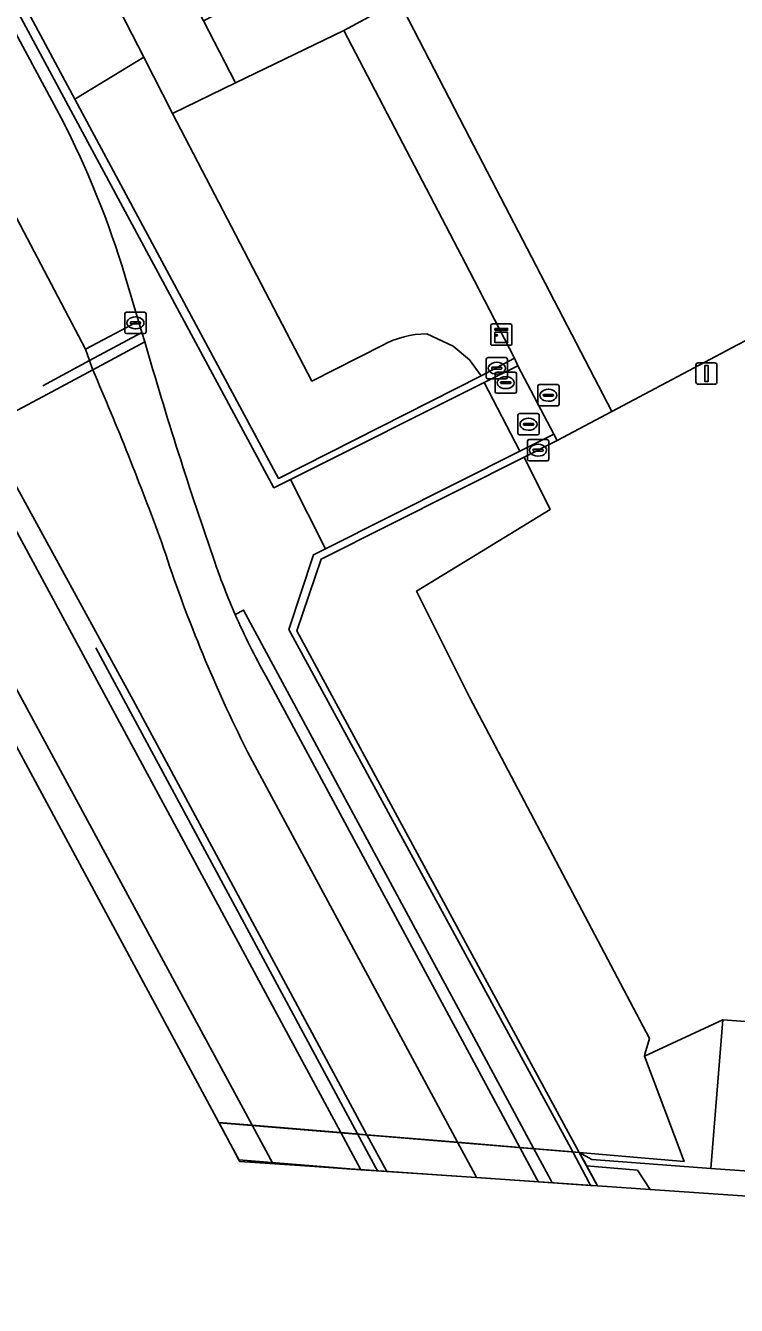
# Model space of a CAD drawing. Extents: x 162879 to 165540, y 384011 to 385181.
# Drawn here: x 162979.1 to 163012.6, y 384010.6 to 384070.8 of the extents above; entities that cross this region are included whole.
import ezdxf

# ---------------------------------------------------------------- set-up
doc = ezdxf.new("R2010")
doc.units = 0
for name, color, linetype in [('IMGEO_Berm_groen', 7, 'Continuous'), ('IMGEO_Berm_open', 7, 'Continuous'), ('IMGEO_Fietspad_open', 7, 'Continuous'), ('IMGEO_Grasland_overig', 7, 'Continuous'), ('IMGEO_Groenvoorziening', 7, 'Continuous'), ('IMGEO_Hek', 7, 'Continuous'), ('IMGEO_Kast', 7, 'Continuous'), ('IMGEO_Kolk', 7, 'Continuous'), ('IMGEO_Lichtmast', 7, 'Continuous'), ('IMGEO_Lijnafwatering', 7, 'Continuous'), ('IMGEO_Muur', 7, 'Continuous'), ('IMGEO_Rijbaan_lokaal_gesloten', 7, 'Continuous'), ('IMGEO_Rijbaan_lokaal_open', 7, 'Continuous'), ('IMGEO_Rijbaan_regionaal_gesloten', 7, 'Continuous'), ('IMGEO_Rioolput', 7, 'Continuous'), ('IMGEO_Spoorbaan_halfverhard', 7, 'Continuous'), ('IMGEO_Terreindeel_gesloten', 7, 'Continuous'), ('IMGEO_Voetpad_gesloten', 7, 'Continuous'), ('IMGEO_Voetpad_open', 7, 'Continuous')]:
    doc.layers.add(name, color=color, linetype=linetype)

msp = doc.modelspace()

# ---------------------------------------------------------------- linework, layer by layer
at = {"layer": 'IMGEO_Berm_groen'}
msp.add_lwpolyline([(162933.038, 384155.899), (162937.872, 384146.488), (162947.223, 384129.106), (162953.721, 384117.028), (162954.108, 384117.22), (162953.92, 384117.569), (162954.341, 384117.797), (162958.202, 384110.605), (162958.691, 384109.694), (162981.431, 384067.333), (162984.67, 384069.309), (162972.528, 384092.889), (162962.739, 384111.555), (162962.245, 384112.496), (162934.711, 384164.997)], dxfattribs=at)
at = {"layer": 'IMGEO_Berm_open'}
msp.add_lwpolyline([(162978.076, 384050.216), (162977.19, 384049.734), (162993.944, 384018.694), (162995.17, 384018.593), (162984.172, 384039.047)], close=True, dxfattribs=at)
msp.add_lwpolyline([(162994.895, 384016.949), (162996.114, 384016.866), (162995.17, 384018.593), (162993.944, 384018.694), (162994.895, 384016.949)], dxfattribs=at)
at = {"layer": 'IMGEO_Fietspad_open'}
for points in [[(162980.802, 384066.421), (162971.761, 384083.25), (162963.737, 384098.409), (162953.721, 384117.028)], [(162977.549, 384063.861), (162981.934, 384055.564), (162984.429, 384056.885), (162983.801, 384058.997)]]:
    msp.add_lwpolyline(points, dxfattribs=at)
msp.add_arc((162940.769, 384045.931), 44.972, 16.8895, 27.10399, dxfattribs=at)
at = {"layer": 'IMGEO_Grasland_overig'}
msp.add_lwpolyline([(163010.113, 384017.326), (163005.178, 384017.765), (163005.772, 384017.434), (163011.371, 384017.007), (163011.936, 384023.994), (163008.239, 384022.29)], close=True, dxfattribs=at)
msp.add_lwpolyline([(163131.185, 384017.33), (163118.997, 384017.421), (163099.497, 384017.908), (163076.91, 384018.915), (163058.401, 384020.573), (163011.936, 384023.994), (163011.371, 384017.007), (163043.272, 384014.781), (163063.38, 384012.874), (163077.129, 384011.305), (163082.662, 384010.925), (163093.376, 384010.56), (163099.494, 384010.631), (163100.795, 384010.772), (163103.451, 384011.189), (163105.345, 384011.228), (163108.384, 384010.734), (163158.174, 384011.31)], dxfattribs=at)
at = {"layer": 'IMGEO_Groenvoorziening'}
for points in [[(162994.089, 384070.573), (162988.989, 384068.099), (162986.032, 384066.664), (162992.592, 384054.068), (162995.929, 384055.751)], [(162997.991, 384056.291), (162999.237, 384055.714), (163000, 384055.07), (163000.563, 384054.317), (163002.133, 384055.152), (163000, 384059.241), (162994.089, 384070.573)], [(162995.929, 384055.751), (162992.592, 384054.068), (162986.032, 384066.664), (162984.67, 384069.309), (162981.431, 384067.333), (162991.01, 384049.488), (163000.563, 384054.317), (163000, 384055.07), (162999.237, 384055.714), (162997.991, 384056.291)], [(163016.859, 384057.974), (163012.625, 384055.779), (163006.708, 384052.638), (163004.139, 384051.275), (163002.578, 384050.491), (163003.801, 384048.016), (163000, 384045.696), (162997.514, 384044.178), (163000, 384039.19), (163008.486, 384023.124), (163008.269, 384022.393), (163008.239, 384022.29), (163011.936, 384023.994), (163058.401, 384020.573), (163056.31, 384029.259), (163052.238, 384042.658), (163050.089, 384048.819), (163048.427, 384053.481)]]:
    msp.add_lwpolyline(points, dxfattribs=at)
msp.add_lwpolyline([(163000, 384039.19), (162997.514, 384044.178), (163000, 384045.696), (163003.801, 384048.016), (163002.578, 384050.491), (162993.022, 384045.689), (162991.886, 384042.306), (163005.178, 384017.765), (163010.113, 384017.326), (163008.239, 384022.29), (163008.269, 384022.393), (163008.486, 384023.124)], close=True, dxfattribs=at)
msp.add_arc((162997.989, 384052.093), 4.198, 89.96937, 119.38094, dxfattribs=at)
msp.add_arc((162997.989, 384052.093), 4.198, 89.96937, 119.38094, dxfattribs=at)
at = {"layer": 'IMGEO_Hek'}
for points in [[(163058.401, 384020.573), (163011.936, 384023.994), (163008.239, 384022.29)], [(163005.178, 384017.765), (163004.866, 384017.792)], [(163010.113, 384017.326), (163005.178, 384017.765)]]:
    msp.add_lwpolyline(points, dxfattribs=at)
at = {"layer": 'IMGEO_Kast'}
for p, q in [((163001.082, 384056.754), (163001.923, 384056.754)), ((163001.923, 384056.754), (163001.082, 384056.754)), ((163001.007, 384055.829), (163001.007, 384056.67)), ((163001.007, 384056.67), (163001.007, 384055.829)), ((163002.007, 384056.679), (163002.007, 384055.838)), ((163002.007, 384055.838), (163002.007, 384056.679)), ((163001.932, 384055.754), (163001.091, 384055.754)), ((163001.091, 384055.754), (163001.932, 384055.754))]:
    msp.add_line(p, q, dxfattribs=at)
for points in [[(163001.202, 384056.544), (163001.802, 384056.544), (163001.802, 384056.459), (163001.202, 384056.459), (163001.202, 384056.544)], [(163001.202, 384056.369), (163001.802, 384056.369), (163001.802, 384055.88), (163001.202, 384055.88), (163001.202, 384056.369)]]:
    msp.add_lwpolyline(points, dxfattribs=at)
msp.add_circle((163001.286, 384056.218), 0.0377, dxfattribs=at)
for centre, start, end in [((163001.085, 384056.676), 92.4484, 184.28452), ((163001.085, 384056.676), 92.4484, 184.28452), ((163001.929, 384056.676), 2.4484, 94.28452), ((163001.929, 384056.676), 2.4484, 94.28452), ((163001.085, 384055.832), 182.4484, 274.28452), ((163001.085, 384055.832), 182.4484, 274.28452), ((163001.929, 384055.832), 272.4484, 4.28452), ((163001.929, 384055.832), 272.4484, 4.28452)]:
    msp.add_arc(centre, 0.0779, start, end, dxfattribs=at)
at = {"layer": 'IMGEO_Kolk'}
for p, q in [((163000.793, 384054.245), (163000.793, 384055.097)), ((163000.868, 384055.171), (163001.72, 384055.171)), ((163001.281, 384054.951), (163001.306, 384054.951)), ((163001.794, 384055.097), (163001.794, 384054.245)), ((163001.052, 384054.665), (163001.052, 384054.677)), ((163001.49, 384054.628), (163001.092, 384054.628)), ((163001.095, 384054.714), (163001.493, 384054.714)), ((163001.304, 384054.391), (163001.279, 384054.391)), ((163001.536, 384054.677), (163001.536, 384054.665)), ((163001.72, 384054.171), (163000.868, 384054.171)), ((163002.736, 384050.388), (163002.736, 384051.24)), ((163002.811, 384051.314), (163003.663, 384051.314)), ((163002.995, 384050.808), (163002.995, 384050.82)), ((163003.433, 384050.771), (163003.035, 384050.771)), ((163003.038, 384050.857), (163003.436, 384050.857)), ((163003.224, 384051.094), (163003.249, 384051.094)), ((163003.479, 384050.82), (163003.479, 384050.808)), ((163003.737, 384051.24), (163003.737, 384050.388)), ((163003.663, 384050.314), (163002.811, 384050.314)), ((163003.247, 384050.534), (163003.222, 384050.534))]:
    msp.add_line(p, q, dxfattribs=at)
for points in [[(163000.793, 384054.245), (163000.793, 384055.097)], [(163000.868, 384055.171), (163001.72, 384055.171)], [(163001.794, 384055.097), (163001.794, 384054.245)], [(163001.72, 384054.171), (163000.868, 384054.171)], [(163002.736, 384050.388), (163002.736, 384051.24)], [(163002.811, 384051.314), (163003.663, 384051.314)], [(163003.737, 384051.24), (163003.737, 384050.388)], [(163003.663, 384050.314), (163002.811, 384050.314)]]:
    msp.add_lwpolyline(points, dxfattribs=at)
for centre, radius, start, end in [((163000.87, 384055.095), 0.0765, 91.55205, 178.44795), ((163000.87, 384055.095), 0.0765, 91.55205, 178.44795), ((163001.718, 384055.095), 0.0765, 1.55205, 88.44795), ((163001.718, 384055.095), 0.0765, 1.55205, 88.44795), ((163001.092, 384054.674), 0.0403, 85.87752, 175.75265), ((163001.089, 384054.664), 0.0366, 178.93798, 274.71019), ((163001.493, 384054.671), 0.043, 264.86636, 352.45326), ((163001.497, 384054.676), 0.0386, 1.73085, 96.63898), ((163000.87, 384054.247), 0.0765, 181.55205, 268.44795), ((163000.87, 384054.247), 0.0765, 181.55205, 268.44795), ((163001.718, 384054.247), 0.0765, 271.55205, 358.44795), ((163001.718, 384054.247), 0.0765, 271.55205, 358.44795), ((163002.813, 384051.238), 0.0765, 91.55205, 178.44795), ((163002.813, 384051.238), 0.0765, 91.55205, 178.44795), ((163003.035, 384050.817), 0.0403, 85.87752, 175.75265), ((163003.032, 384050.807), 0.0366, 178.93798, 274.71019), ((163003.436, 384050.814), 0.043, 264.86636, 352.45326), ((163003.44, 384050.819), 0.0386, 1.73085, 96.63898), ((163003.661, 384051.238), 0.0765, 1.55205, 88.44795), ((163003.661, 384051.238), 0.0765, 1.55205, 88.44795), ((163002.813, 384050.39), 0.0765, 181.55205, 268.44795), ((163002.813, 384050.39), 0.0765, 181.55205, 268.44795), ((163003.661, 384050.39), 0.0765, 271.55205, 358.44795), ((163003.661, 384050.39), 0.0765, 271.55205, 358.44795)]:
    msp.add_arc(centre, radius, start, end, dxfattribs=at)
for centre, major_axis, ratio, start_param, end_param in [((163001.28, 384054.671), (-0.387, 0.002), 0.722429, 4.712389, 7.853982), ((163001.305, 384054.671), (-0.39, 0.002), 0.717154, 1.570796, 4.712389), ((163003.223, 384050.814), (-0.387, 0.002), 0.722429, 4.712389, 7.853982), ((163003.248, 384050.814), (-0.39, 0.002), 0.717154, 1.570796, 4.712389)]:
    msp.add_ellipse(centre, major_axis=major_axis, ratio=ratio, start_param=start_param, end_param=end_param, dxfattribs=at)
at = {"layer": 'IMGEO_Lichtmast'}
for p, q in [((163010.668, 384054.02), (163010.668, 384054.82)), ((163010.668, 384054.82), (163010.668, 384054.02)), ((163010.768, 384054.92), (163011.558, 384054.92)), ((163011.558, 384054.92), (163010.768, 384054.92)), ((163011.658, 384054.82), (163011.658, 384054.02)), ((163011.658, 384054.02), (163011.658, 384054.82)), ((163011.558, 384053.92), (163010.768, 384053.92)), ((163010.768, 384053.92), (163011.558, 384053.92))]:
    msp.add_line(p, q, dxfattribs=at)
msp.add_lwpolyline([(163011.088, 384054.795), (163011.238, 384054.795), (163011.238, 384054.045), (163011.088, 384054.045), (163011.088, 384054.795)], dxfattribs=at)
for centre, start, end in [((163010.768, 384054.82), 90, 180), ((163010.768, 384054.82), 90, 180), ((163011.558, 384054.82), 0, 90), ((163011.558, 384054.82), 360, 90), ((163010.768, 384054.02), 180, 270), ((163010.768, 384054.02), 180, 270), ((163011.558, 384054.02), 270, 0), ((163011.558, 384054.02), 270, 0)]:
    msp.add_arc(centre, 0.1, start, end, dxfattribs=at)
at = {"layer": 'IMGEO_Lijnafwatering'}
for points in [[(162984.582, 384056.358), (162982.121, 384055.034), (162979.913, 384053.846)], [(162984.721, 384055.91), (162982.273, 384054.6), (162980.133, 384053.455), (162977.305, 384051.942)], [(162988.978, 384043.078), (162989.372, 384043.29), (162998.33, 384026.664)], [(162991.063, 384025.46), (162986.34, 384034.224), (162982.418, 384041.505)], [(162998.33, 384026.664), (163000, 384023.565), (163003.022, 384017.956), (163003.832, 384016.454), (163003.898, 384016.331)], [(162995.676, 384016.896), (162995.604, 384017.03), (162994.72, 384018.673), (162991.063, 384025.46)]]:
    msp.add_lwpolyline(points, dxfattribs=at)
at = {"layer": 'IMGEO_Muur'}
for points in [[(162954.341, 384117.797), (162953.92, 384117.569), (162954.108, 384117.22), (162990.798, 384049.049), (162991.582, 384049.441), (163000.702, 384054.002), (163002.277, 384054.79), (163002.133, 384055.152), (163000.563, 384054.317), (162991.01, 384049.488), (162981.431, 384067.333), (162958.691, 384109.694), (162958.202, 384110.605)], [(163002.379, 384050.77), (162993.234, 384046.178), (162992.663, 384045.891), (162991.507, 384042.368), (163004.866, 384017.792), (163005.178, 384017.765), (162991.886, 384042.306), (162993.022, 384045.689), (163002.578, 384050.491), (163004.139, 384051.275), (163003.983, 384051.576)]]:
    msp.add_lwpolyline(points, close=True, dxfattribs=at)
for points in [[(163006.029, 384016.185), (163005.965, 384016.304), (163005.523, 384017.125), (163005.178, 384017.765), (163004.866, 384017.792), (163005.645, 384016.327), (163005.709, 384016.207), (163006.029, 384016.185)], [(163005.772, 384017.434), (163011.371, 384017.007)]]:
    msp.add_lwpolyline(points, dxfattribs=at)
at = {"layer": 'IMGEO_Rijbaan_lokaal_gesloten'}
for points in [[(162982.273, 384054.6), (162982.263, 384054.629), (162982.121, 384055.034), (162981.934, 384055.564), (162977.549, 384063.861), (162975.292, 384061.236), (162973.315, 384058.937), (162978.076, 384050.216), (162984.172, 384039.047), (162995.17, 384018.593), (162999.448, 384018.239), (162999.43, 384018.273), (162989.578, 384036.58), (162989.246, 384037.247)], [(162984.721, 384055.91), (162984.582, 384056.358), (162984.429, 384056.885), (162981.934, 384055.564), (162982.121, 384055.034), (162982.263, 384054.629), (162982.273, 384054.6)], [(162989.246, 384037.247), (162989.578, 384036.58), (162999.43, 384018.273), (162999.448, 384018.239), (163002.376, 384017.997), (163000, 384022.406), (162990.428, 384040.168)], [(163000.344, 384016.575), (163000.275, 384016.703), (162999.448, 384018.239), (162995.17, 384018.593), (162996.114, 384016.866), (163000.344, 384016.575)], [(163000.344, 384016.575), (163003.249, 384016.376), (163003.183, 384016.499), (163002.376, 384017.997), (162999.448, 384018.239), (163000.275, 384016.703), (163000.344, 384016.575)]]:
    msp.add_lwpolyline(points, dxfattribs=at)
for centre, radius, start, end in [((163173.037, 384110.079), 195.951, 196.04776, 199.24386), ((162836.273, 383991.591), 159.016, 20.19842, 23.34345), ((162836.273, 383991.591), 159.016, 20.19842, 23.34345), ((163050.912, 384067.537), 68.703, 197.83502, 206.16035), ((163050.912, 384067.537), 68.703, 197.83502, 206.16035), ((163018.866, 384056.144), 32.62, 199.05449, 203.61344), ((163019.068, 384056.255), 32.849, 203.64962, 209.32286)]:
    msp.add_arc(centre, radius, start, end, dxfattribs=at)
at = {"layer": 'IMGEO_Rijbaan_lokaal_open'}
msp.add_lwpolyline([(163026.583, 384077.483), (163022.409, 384085.444), (163017.549, 384082.865), (163010.556, 384079.214), (163000, 384073.703), (162996.684, 384071.96), (163000, 384065.525), (163006.708, 384052.638), (163012.625, 384055.779), (163016.859, 384057.974)], dxfattribs=at)
at = {"layer": 'IMGEO_Rijbaan_regionaal_gesloten'}
for points in [[(162913.346, 384158.234), (162988.206, 384019.169)], [(162934.139, 384122.004), (162969.546, 384056.451), (162985.285, 384027.338), (162989.779, 384019.039), (162993.944, 384018.694), (162977.19, 384049.734), (162972.482, 384058.455)], [(162988.206, 384019.169), (162989.779, 384019.039), (162985.285, 384027.338), (162969.546, 384056.451), (162934.139, 384122.004)], [(162989.19, 384017.341), (162990.754, 384017.234), (162989.779, 384019.039), (162988.206, 384019.169), (162989.19, 384017.341)], [(162994.895, 384016.949), (162993.944, 384018.694), (162989.779, 384019.039), (162990.754, 384017.234), (162994.895, 384016.949)]]:
    msp.add_lwpolyline(points, dxfattribs=at)
at = {"layer": 'IMGEO_Rioolput'}
for p, q in [((162983.781, 384056.381), (162983.781, 384057.233)), ((162983.856, 384057.307), (162984.708, 384057.307)), ((162984.04, 384056.801), (162984.04, 384056.813)), ((162984.478, 384056.764), (162984.08, 384056.764)), ((162984.083, 384056.85), (162984.481, 384056.85)), ((162984.269, 384057.087), (162984.294, 384057.087)), ((162984.524, 384056.813), (162984.524, 384056.801)), ((162984.782, 384057.233), (162984.782, 384056.381)), ((162984.708, 384056.307), (162983.856, 384056.307)), ((162984.292, 384056.527), (162984.267, 384056.527)), ((163001.213, 384053.565), (163001.213, 384054.417)), ((163001.288, 384054.491), (163002.14, 384054.491)), ((163002.214, 384054.417), (163002.214, 384053.565)), ((163001.472, 384053.985), (163001.472, 384053.997)), ((163001.91, 384053.948), (163001.512, 384053.948)), ((163001.515, 384054.034), (163001.913, 384054.034)), ((163001.701, 384054.271), (163001.726, 384054.271)), ((163001.956, 384053.997), (163001.956, 384053.985)), ((163003.222, 384052.973), (163003.222, 384053.825)), ((163003.297, 384053.899), (163004.149, 384053.899)), ((163004.223, 384053.825), (163004.223, 384052.973)), ((163002.14, 384053.491), (163001.288, 384053.491)), ((163001.724, 384053.711), (163001.699, 384053.711)), ((163003.481, 384053.393), (163003.481, 384053.405)), ((163003.919, 384053.356), (163003.521, 384053.356)), ((163003.524, 384053.442), (163003.922, 384053.442)), ((163003.71, 384053.679), (163003.735, 384053.679)), ((163003.965, 384053.405), (163003.965, 384053.393)), ((163002.362, 384052.534), (163003.214, 384052.534)), ((163004.149, 384052.899), (163003.297, 384052.899)), ((163003.733, 384053.119), (163003.708, 384053.119)), ((163002.287, 384051.608), (163002.287, 384052.46)), ((163002.546, 384052.028), (163002.546, 384052.04)), ((163002.984, 384051.991), (163002.586, 384051.991)), ((163002.589, 384052.077), (163002.987, 384052.077)), ((163002.775, 384052.314), (163002.8, 384052.314)), ((163003.03, 384052.04), (163003.03, 384052.028)), ((163003.288, 384052.46), (163003.288, 384051.608)), ((163003.214, 384051.534), (163002.362, 384051.534)), ((163002.798, 384051.754), (163002.773, 384051.754))]:
    msp.add_line(p, q, dxfattribs=at)
for points in [[(162983.781, 384056.381), (162983.781, 384057.233)], [(162983.856, 384057.307), (162984.708, 384057.307)], [(162984.782, 384057.233), (162984.782, 384056.381)], [(162984.708, 384056.307), (162983.856, 384056.307)], [(163001.213, 384053.565), (163001.213, 384054.417)], [(163001.288, 384054.491), (163002.14, 384054.491)], [(163002.214, 384054.417), (163002.214, 384053.565)], [(163003.222, 384052.973), (163003.222, 384053.825)], [(163003.297, 384053.899), (163004.149, 384053.899)], [(163004.223, 384053.825), (163004.223, 384052.973)], [(163002.14, 384053.491), (163001.288, 384053.491)], [(163002.362, 384052.534), (163003.214, 384052.534)], [(163004.149, 384052.899), (163003.297, 384052.899)], [(163002.287, 384051.608), (163002.287, 384052.46)], [(163003.288, 384052.46), (163003.288, 384051.608)], [(163003.214, 384051.534), (163002.362, 384051.534)]]:
    msp.add_lwpolyline(points, dxfattribs=at)
for centre, radius, start, end in [((162983.858, 384057.231), 0.0765, 91.55205, 178.44795), ((162983.858, 384057.231), 0.0765, 91.55205, 178.44795), ((162984.08, 384056.81), 0.0403, 85.87752, 175.75265), ((162984.077, 384056.8), 0.0366, 178.93798, 274.71019), ((162984.481, 384056.807), 0.043, 264.86636, 352.45326), ((162984.485, 384056.812), 0.0386, 1.73085, 96.63898), ((162984.706, 384057.231), 0.0765, 1.55205, 88.44795), ((162984.706, 384057.231), 0.0765, 1.55205, 88.44795), ((162983.858, 384056.383), 0.0765, 181.55205, 268.44795), ((162983.858, 384056.383), 0.0765, 181.55205, 268.44795), ((162984.706, 384056.383), 0.0765, 271.55205, 358.44795), ((162984.706, 384056.383), 0.0765, 271.55205, 358.44795), ((163001.29, 384054.415), 0.0765, 91.55205, 178.44795), ((163001.29, 384054.415), 0.0765, 91.55205, 178.44795), ((163002.138, 384054.415), 0.0765, 1.55205, 88.44795), ((163002.138, 384054.415), 0.0765, 1.55205, 88.44795), ((163001.512, 384053.994), 0.0403, 85.87752, 175.75265), ((163001.509, 384053.984), 0.0366, 178.93798, 274.71019), ((163001.913, 384053.991), 0.043, 264.86636, 352.45326), ((163001.917, 384053.996), 0.0386, 1.73085, 96.63898), ((163003.299, 384053.823), 0.0765, 91.55205, 178.44795), ((163003.299, 384053.823), 0.0765, 91.55205, 178.44795), ((163004.147, 384053.823), 0.0765, 1.55205, 88.44795), ((163004.147, 384053.823), 0.0765, 1.55205, 88.44795), ((163001.29, 384053.567), 0.0765, 181.55205, 268.44795), ((163001.29, 384053.567), 0.0765, 181.55205, 268.44795), ((163002.138, 384053.567), 0.0765, 271.55205, 358.44795), ((163002.138, 384053.567), 0.0765, 271.55205, 358.44795), ((163003.521, 384053.402), 0.0403, 85.87752, 175.75265), ((163003.518, 384053.392), 0.0366, 178.93798, 274.71019), ((163003.922, 384053.399), 0.043, 264.86636, 352.45326), ((163003.926, 384053.404), 0.0386, 1.73085, 96.63898), ((163002.364, 384052.458), 0.0765, 91.55205, 178.44795), ((163002.364, 384052.458), 0.0765, 91.55205, 178.44795), ((163003.212, 384052.458), 0.0765, 1.55205, 88.44795), ((163003.212, 384052.458), 0.0765, 1.55205, 88.44795), ((163003.299, 384052.975), 0.0765, 181.55205, 268.44795), ((163003.299, 384052.975), 0.0765, 181.55205, 268.44795), ((163004.147, 384052.975), 0.0765, 271.55205, 358.44795), ((163004.147, 384052.975), 0.0765, 271.55205, 358.44795), ((163002.586, 384052.037), 0.0403, 85.87752, 175.75265), ((163002.583, 384052.027), 0.0366, 178.93798, 274.71019), ((163002.987, 384052.034), 0.043, 264.86636, 352.45326), ((163002.991, 384052.039), 0.0386, 1.73085, 96.63898), ((163002.364, 384051.61), 0.0765, 181.55205, 268.44795), ((163002.364, 384051.61), 0.0765, 181.55205, 268.44795), ((163003.212, 384051.61), 0.0765, 271.55205, 358.44795), ((163003.212, 384051.61), 0.0765, 271.55205, 358.44795)]:
    msp.add_arc(centre, radius, start, end, dxfattribs=at)
for centre, major_axis, ratio, start_param, end_param in [((162984.268, 384056.807), (-0.387, 0.002), 0.722429, 4.712389, 7.853982), ((162984.293, 384056.807), (-0.39, 0.002), 0.717154, 1.570796, 4.712389), ((163001.7, 384053.991), (-0.387, 0.002), 0.722429, 4.712389, 7.853982), ((163001.725, 384053.991), (-0.39, 0.002), 0.717154, 1.570796, 4.712389), ((163003.709, 384053.399), (-0.387, 0.002), 0.722429, 4.712389, 7.853982), ((163003.734, 384053.399), (-0.39, 0.002), 0.717154, 1.570796, 4.712389), ((163002.774, 384052.034), (-0.387, 0.002), 0.722429, 4.712389, 7.853982), ((163002.799, 384052.034), (-0.39, 0.002), 0.717154, 1.570796, 4.712389)]:
    msp.add_ellipse(centre, major_axis=major_axis, ratio=ratio, start_param=start_param, end_param=end_param, dxfattribs=at)
at = {"layer": 'IMGEO_Spoorbaan_halfverhard'}
for points in [[(163077.129, 384011.305), (163063.38, 384012.874), (163043.272, 384014.781), (163011.371, 384017.007), (163005.772, 384017.434), (163005.178, 384017.765), (163005.523, 384017.125), (163007.914, 384016.932), (163008.507, 384016.015)], [(162989.19, 384017.341), (162994.369, 384016.986), (162989.148, 384017.419)]]:
    msp.add_lwpolyline(points, close=True, dxfattribs=at)
at = {"layer": 'IMGEO_Terreindeel_gesloten'}
for points in [[(163006.031, 384016.185), (163005.388, 384017.376), (163005.178, 384017.765), (162988.217, 384019.148), (162989.148, 384017.419), (162994.369, 384016.986)], [(163006.029, 384016.185), (163008.507, 384016.015), (163007.914, 384016.932), (163005.523, 384017.125), (163005.965, 384016.304)]]:
    msp.add_lwpolyline(points, close=True, dxfattribs=at)
at = {"layer": 'IMGEO_Voetpad_gesloten'}
msp.add_lwpolyline([(163003.983, 384051.576), (163002.277, 384054.79), (163000.702, 384054.002), (163002.379, 384050.77)], close=True, dxfattribs=at)
at = {"layer": 'IMGEO_Voetpad_open'}
for points in [[(162930.3, 384162.837), (162934.711, 384164.997), (162962.245, 384112.496), (162962.739, 384111.555), (162972.528, 384092.889), (162984.67, 384069.309), (162986.032, 384066.664), (162988.989, 384068.099), (162987.483, 384071.025), (162970.391, 384103.478)], [(162991.582, 384049.441), (162990.798, 384049.049), (162954.108, 384117.22), (162953.721, 384117.028), (162963.737, 384098.409), (162971.761, 384083.25), (162980.802, 384066.421)], [(162983.801, 384058.997), (162984.429, 384056.885), (162984.582, 384056.358), (162984.721, 384055.91)], [(162990.428, 384040.168), (163000, 384022.406), (163002.376, 384017.997), (163004.866, 384017.792), (162991.507, 384042.368), (162992.663, 384045.891), (162993.234, 384046.178), (162991.582, 384049.441)], [(163003.249, 384016.376), (163005.709, 384016.207), (163005.645, 384016.327), (163004.866, 384017.792), (163002.376, 384017.997), (163003.183, 384016.499), (163003.249, 384016.376)]]:
    msp.add_lwpolyline(points, dxfattribs=at)
for points in [[(163017.147, 384083.12), (163015.763, 384085.73), (163012.207, 384083.845), (163000, 384077.515), (162995.091, 384074.97), (162987.483, 384071.025), (162988.989, 384068.099), (162994.089, 384070.573), (162996.684, 384071.96), (163000, 384073.703), (163010.556, 384079.214), (163010.315, 384079.688)], [(163000, 384065.525), (162996.684, 384071.96), (162994.089, 384070.573), (163000, 384059.241), (163002.133, 384055.152), (163002.277, 384054.79), (163003.983, 384051.576), (163004.139, 384051.275), (163006.708, 384052.638)], [(163002.379, 384050.77), (163000.702, 384054.002), (162991.582, 384049.441), (162993.234, 384046.178)]]:
    msp.add_lwpolyline(points, close=True, dxfattribs=at)
for centre, radius, start, end in [((162940.769, 384045.931), 44.972, 16.8895, 27.10399), ((163173.037, 384110.079), 195.951, 196.04776, 199.24386), ((163018.866, 384056.144), 32.62, 199.05449, 203.61344), ((163019.068, 384056.255), 32.849, 203.64962, 209.32286)]:
    msp.add_arc(centre, radius, start, end, dxfattribs=at)

doc.saveas('drawing.dxf')
